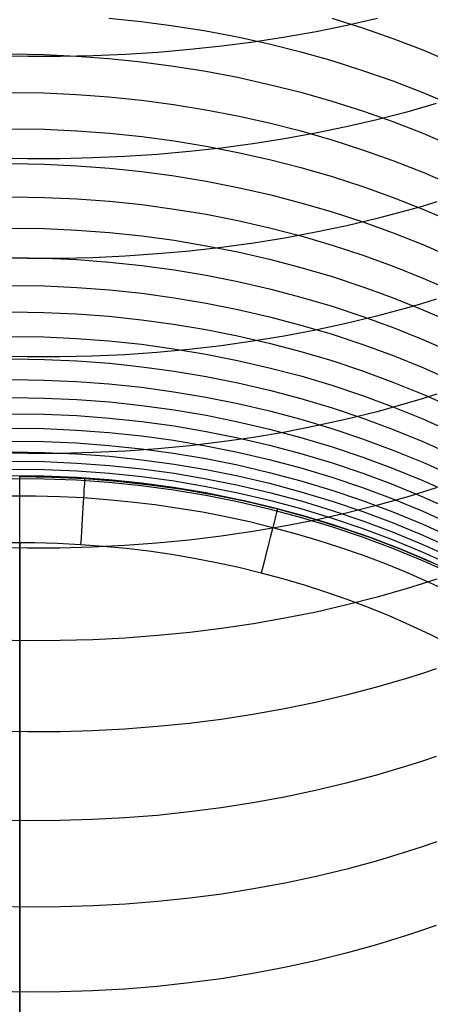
# Model space of a CAD drawing. Extents: x -383 to 1849, y -1185 to -529.
# Tile 706 of 870: x 1832 to 1838, y -1098 to -1083. Entities that reach past the tile are written whole.
import ezdxf

# ---------------------------------------------------------------- set-up
doc = ezdxf.new("R2010")
doc.units = 0
doc.layers.add('PREDEFINITO', color=7, linetype='CONTINUOUS')

msp = doc.modelspace()

# ---------------------------------------------------------------- linework, layer by layer
at = {"layer": 'PREDEFINITO'}
for p, q in [((1833.347, -1083.157, 606.621), (1833.836, -1083.207, 606.634)), ((1833.836, -1083.207, 606.634), (1834.324, -1083.271, 606.652)), ((1836.713, -1083.16, 608.154), (1837.177, -1083.306, 608.21)), ((1837.401, -1083.164, 653.097), (1836.942, -1083.268, 653.224)), ((1834.324, -1083.271, 606.652), (1834.809, -1083.349, 606.676)), ((1834.809, -1083.349, 606.676), (1835.29, -1083.441, 606.706)), ((1836.477, -1083.362, 653.339), (1836.007, -1083.445, 653.443)), ((1836.942, -1083.268, 653.224), (1836.477, -1083.362, 653.339)), ((1837.177, -1083.306, 608.21), (1837.635, -1083.465, 608.273)), ((1835.532, -1083.518, 653.536), (1835.053, -1083.581, 653.617)), ((1835.29, -1083.441, 606.706), (1835.769, -1083.547, 606.742)), ((1836.007, -1083.445, 653.443), (1835.532, -1083.518, 653.536)), ((1837.635, -1083.465, 608.273), (1838.087, -1083.638, 608.342)), ((1834.086, -1083.675, 653.745), (1833.598, -1083.706, 653.792)), ((1834.571, -1083.633, 653.686), (1834.086, -1083.675, 653.745)), ((1835.053, -1083.581, 653.617), (1834.571, -1083.633, 653.686)), ((1835.769, -1083.547, 606.742), (1836.243, -1083.666, 606.784)), ((1836.243, -1083.666, 606.784), (1836.712, -1083.799, 606.832)), ((1838.087, -1083.638, 608.342), (1838.532, -1083.825, 608.418)), ((1832.126, -1083.738, 653.864), (1831.634, -1083.729, 653.866)), ((1831.873, -1083.698, 605.3), (1832.365, -1083.706, 605.295)), ((1832.617, -1083.738, 653.851), (1832.126, -1083.738, 653.864)), ((1832.365, -1083.706, 605.295), (1832.856, -1083.729, 605.295)), ((1833.108, -1083.727, 653.827), (1832.617, -1083.738, 653.851)), ((1832.856, -1083.729, 605.295), (1833.347, -1083.765, 605.3)), ((1833.598, -1083.706, 653.792), (1833.108, -1083.727, 653.827)), ((1833.347, -1083.765, 605.3), (1833.836, -1083.815, 605.312)), ((1833.836, -1083.815, 605.312), (1834.324, -1083.88, 605.329)), ((1836.712, -1083.799, 606.832), (1837.176, -1083.946, 606.886)), ((1834.324, -1083.88, 605.329), (1834.809, -1083.958, 605.351)), ((1834.809, -1083.958, 605.351), (1835.291, -1084.05, 605.38)), ((1837.176, -1083.946, 606.886), (1837.634, -1084.106, 606.945)), ((1835.291, -1084.05, 605.38), (1835.769, -1084.157, 605.413)), ((1837.634, -1084.106, 606.945), (1838.086, -1084.281, 607.011)), ((1831.873, -1084.279, 603.968), (1832.365, -1084.287, 603.963)), ((1835.769, -1084.157, 605.413), (1836.243, -1084.277, 605.453)), ((1836.243, -1084.277, 605.453), (1836.712, -1084.411, 605.498)), ((1832.365, -1084.287, 603.963), (1832.857, -1084.309, 603.962)), ((1832.857, -1084.309, 603.962), (1833.347, -1084.346, 603.967)), ((1833.347, -1084.346, 603.967), (1833.837, -1084.396, 603.977)), ((1833.837, -1084.396, 603.977), (1834.324, -1084.461, 603.993)), ((1836.712, -1084.411, 605.498), (1837.176, -1084.559, 605.549)), ((1838.086, -1084.281, 607.011), (1838.531, -1084.468, 607.082)), ((1834.324, -1084.461, 603.993), (1834.809, -1084.54, 604.014)), ((1834.809, -1084.54, 604.014), (1835.291, -1084.633, 604.041)), ((1837.176, -1084.559, 605.549), (1837.634, -1084.72, 605.606)), ((1837.844, -1084.575, 651.634), (1837.391, -1084.692, 651.769)), ((1838.068, -1084.512, 651.561), (1837.844, -1084.575, 651.634)), ((1838.29, -1084.446, 651.486), (1838.068, -1084.512, 651.561)), ((1835.291, -1084.633, 604.041), (1835.769, -1084.74, 604.072)), ((1837.391, -1084.692, 651.769), (1836.932, -1084.799, 651.894)), ((1837.634, -1084.72, 605.606), (1838.086, -1084.896, 605.668)), ((1831.882, -1084.827, 602.624), (1832.373, -1084.835, 602.618)), ((1832.373, -1084.835, 602.618), (1832.864, -1084.857, 602.617)), ((1832.864, -1084.857, 602.617), (1833.355, -1084.894, 602.621)), ((1835.769, -1084.74, 604.072), (1836.243, -1084.861, 604.11)), ((1836.243, -1084.861, 604.11), (1836.712, -1084.995, 604.152)), ((1836.932, -1084.799, 651.894), (1836.467, -1084.895, 652.008)), ((1833.355, -1084.894, 602.621), (1833.843, -1084.945, 602.631)), ((1833.843, -1084.945, 602.631), (1834.33, -1085.01, 602.645)), ((1834.33, -1085.01, 602.645), (1834.815, -1085.09, 602.665)), ((1835.997, -1084.98, 652.11), (1835.522, -1085.055, 652.201)), ((1836.467, -1084.895, 652.008), (1835.997, -1084.98, 652.11)), ((1836.712, -1084.995, 604.152), (1837.176, -1085.144, 604.2)), ((1838.086, -1084.896, 605.668), (1838.531, -1085.085, 605.735)), ((1834.562, -1085.172, 652.349), (1834.077, -1085.215, 652.406)), ((1835.044, -1085.119, 652.28), (1834.562, -1085.172, 652.349)), ((1834.815, -1085.09, 602.665), (1835.296, -1085.184, 602.69)), ((1835.522, -1085.055, 652.201), (1835.044, -1085.119, 652.28)), ((1837.176, -1085.144, 604.2), (1837.635, -1085.307, 604.253)), ((1832.118, -1085.28, 652.524), (1831.626, -1085.27, 652.525)), ((1832.609, -1085.28, 652.511), (1832.118, -1085.28, 652.524)), ((1833.1, -1085.269, 652.487), (1832.609, -1085.28, 652.511)), ((1833.589, -1085.247, 652.452), (1833.1, -1085.269, 652.487)), ((1834.077, -1085.215, 652.406), (1833.589, -1085.247, 652.452)), ((1835.296, -1085.184, 602.69), (1835.774, -1085.292, 602.719)), ((1835.774, -1085.292, 602.719), (1836.247, -1085.414, 602.754)), ((1837.635, -1085.307, 604.253), (1838.086, -1085.484, 604.312)), ((1831.882, -1085.355, 601.272), (1832.374, -1085.363, 601.266)), ((1832.374, -1085.363, 601.266), (1832.865, -1085.386, 601.265)), ((1832.865, -1085.386, 601.265), (1833.355, -1085.423, 601.269)), ((1833.355, -1085.423, 601.269), (1833.844, -1085.474, 601.277)), ((1836.247, -1085.414, 602.754), (1836.716, -1085.55, 602.794)), ((1833.844, -1085.474, 601.277), (1834.331, -1085.54, 601.29)), ((1834.331, -1085.54, 601.29), (1834.815, -1085.619, 601.308)), ((1836.716, -1085.55, 602.794), (1837.18, -1085.7, 602.84)), ((1838.086, -1085.484, 604.312), (1838.531, -1085.674, 604.376)), ((1834.815, -1085.619, 601.308), (1835.296, -1085.714, 601.331)), ((1835.296, -1085.714, 601.331), (1835.774, -1085.822, 601.359)), ((1837.18, -1085.7, 602.84), (1837.637, -1085.864, 602.89)), ((1831.882, -1085.856, 599.912), (1832.373, -1085.864, 599.905)), ((1832.373, -1085.864, 599.905), (1832.864, -1085.886, 599.904)), ((1832.864, -1085.886, 599.904), (1833.355, -1085.923, 599.907)), ((1835.774, -1085.822, 601.359), (1836.247, -1085.945, 601.391)), ((1837.637, -1085.864, 602.89), (1838.089, -1086.042, 602.945)), ((1833.355, -1085.923, 599.907), (1833.843, -1085.974, 599.914)), ((1833.843, -1085.974, 599.914), (1834.33, -1086.04, 599.926)), ((1834.33, -1086.04, 599.926), (1834.815, -1086.12, 599.942)), ((1836.247, -1085.945, 601.391), (1836.716, -1086.082, 601.429)), ((1838.077, -1086.001, 650.201), (1837.853, -1086.065, 650.272)), ((1838.299, -1085.934, 650.127), (1838.077, -1086.001, 650.201)), ((1838.089, -1086.042, 602.945), (1838.533, -1086.235, 603.006)), ((1834.815, -1086.12, 599.942), (1835.296, -1086.215, 599.963)), ((1836.716, -1086.082, 601.429), (1837.18, -1086.233, 601.471)), ((1837.399, -1086.185, 650.405), (1836.94, -1086.294, 650.527)), ((1837.853, -1086.065, 650.272), (1837.399, -1086.185, 650.405)), ((1831.882, -1086.329, 598.541), (1832.373, -1086.336, 598.534)), ((1832.373, -1086.336, 598.534), (1832.864, -1086.359, 598.532)), ((1832.864, -1086.359, 598.532), (1833.355, -1086.396, 598.534)), ((1835.296, -1086.215, 599.963), (1835.774, -1086.324, 599.989)), ((1835.774, -1086.324, 599.989), (1836.247, -1086.447, 600.019)), ((1836.94, -1086.294, 650.527), (1836.474, -1086.392, 650.639)), ((1837.18, -1086.233, 601.471), (1837.638, -1086.398, 601.518)), ((1833.355, -1086.396, 598.534), (1833.843, -1086.447, 598.541)), ((1833.843, -1086.447, 598.541), (1834.33, -1086.513, 598.551)), ((1836.004, -1086.48, 650.739), (1835.528, -1086.556, 650.828)), ((1836.474, -1086.392, 650.639), (1836.004, -1086.48, 650.739)), ((1836.247, -1086.447, 600.019), (1836.716, -1086.585, 600.053)), ((1837.638, -1086.398, 601.518), (1838.089, -1086.577, 601.57)), ((1834.33, -1086.513, 598.551), (1834.815, -1086.594, 598.566)), ((1835.049, -1086.621, 650.906), (1834.566, -1086.676, 650.973)), ((1834.815, -1086.594, 598.566), (1835.296, -1086.689, 598.585)), ((1835.528, -1086.556, 650.828), (1835.049, -1086.621, 650.906)), ((1836.716, -1086.585, 600.053), (1837.18, -1086.737, 600.092)), ((1838.089, -1086.577, 601.57), (1838.534, -1086.77, 601.626)), ((1832.119, -1086.787, 651.145), (1831.626, -1086.777, 651.147)), ((1831.882, -1086.774, 597.159), (1832.374, -1086.782, 597.152)), ((1832.611, -1086.786, 651.133), (1832.119, -1086.787, 651.145)), ((1832.374, -1086.782, 597.152), (1832.865, -1086.804, 597.15)), ((1833.102, -1086.775, 651.109), (1832.611, -1086.786, 651.133)), ((1832.865, -1086.804, 597.15), (1833.355, -1086.841, 597.151)), ((1833.592, -1086.752, 651.075), (1833.102, -1086.775, 651.109)), ((1834.081, -1086.719, 651.03), (1833.592, -1086.752, 651.075)), ((1834.566, -1086.676, 650.973), (1834.081, -1086.719, 651.03)), ((1835.296, -1086.689, 598.585), (1835.774, -1086.798, 598.608)), ((1835.774, -1086.798, 598.608), (1836.247, -1086.922, 598.636)), ((1837.18, -1086.737, 600.092), (1837.637, -1086.903, 600.136)), ((1833.355, -1086.841, 597.151), (1833.844, -1086.893, 597.156)), ((1833.844, -1086.893, 597.156), (1834.331, -1086.959, 597.166)), ((1836.247, -1086.922, 598.636), (1836.716, -1087.06, 598.668)), ((1837.637, -1086.903, 600.136), (1838.089, -1087.083, 600.184)), ((1834.331, -1086.959, 597.166), (1834.815, -1087.04, 597.179)), ((1834.815, -1087.04, 597.179), (1835.296, -1087.135, 597.196)), ((1836.716, -1087.06, 598.668), (1837.18, -1087.213, 598.704)), ((1838.089, -1087.083, 600.184), (1838.533, -1087.277, 600.237)), ((1831.881, -1087.195, 595.762), (1832.373, -1087.202, 595.756)), ((1832.373, -1087.202, 595.756), (1832.864, -1087.225, 595.753)), ((1832.864, -1087.225, 595.753), (1833.354, -1087.262, 595.753)), ((1835.296, -1087.135, 597.196), (1835.774, -1087.245, 597.217)), ((1835.774, -1087.245, 597.217), (1836.247, -1087.37, 597.242)), ((1837.18, -1087.213, 598.704), (1837.637, -1087.38, 598.744)), ((1833.354, -1087.262, 595.753), (1833.843, -1087.313, 595.758)), ((1833.843, -1087.313, 595.758), (1834.33, -1087.38, 595.766)), ((1834.33, -1087.38, 595.766), (1834.814, -1087.461, 595.777)), ((1836.247, -1087.37, 597.242), (1836.716, -1087.509, 597.271)), ((1837.637, -1087.38, 598.744), (1838.089, -1087.561, 598.789)), ((1838.29, -1087.403, 648.747), (1838.068, -1087.471, 648.819)), ((1834.814, -1087.461, 595.777), (1835.296, -1087.557, 595.793)), ((1836.716, -1087.509, 597.271), (1837.18, -1087.662, 597.305)), ((1837.843, -1087.537, 648.888), (1837.39, -1087.659, 649.019)), ((1838.068, -1087.471, 648.819), (1837.843, -1087.537, 648.888)), ((1831.873, -1087.594, 594.352), (1832.365, -1087.602, 594.345)), ((1832.365, -1087.602, 594.345), (1832.857, -1087.624, 594.342)), ((1832.857, -1087.624, 594.342), (1833.347, -1087.66, 594.341)), ((1833.347, -1087.66, 594.341), (1833.837, -1087.712, 594.345)), ((1835.296, -1087.557, 595.793), (1835.773, -1087.667, 595.812)), ((1835.773, -1087.667, 595.812), (1836.247, -1087.792, 595.834)), ((1837.39, -1087.659, 649.019), (1836.931, -1087.771, 649.14)), ((1837.18, -1087.662, 597.305), (1837.638, -1087.829, 597.341)), ((1838.089, -1087.561, 598.789), (1838.533, -1087.756, 598.837)), ((1833.837, -1087.712, 594.345), (1834.324, -1087.778, 594.351)), ((1834.324, -1087.778, 594.351), (1834.809, -1087.859, 594.361)), ((1836.247, -1087.792, 595.834), (1836.716, -1087.931, 595.861)), ((1836.931, -1087.771, 649.14), (1836.465, -1087.871, 649.249)), ((1837.638, -1087.829, 597.341), (1838.089, -1088.011, 597.382)), ((1831.873, -1087.966, 592.927), (1832.365, -1087.973, 592.92)), ((1832.365, -1087.973, 592.92), (1832.857, -1087.995, 592.916)), ((1832.857, -1087.995, 592.916), (1833.348, -1088.032, 592.916)), ((1834.809, -1087.859, 594.361), (1835.291, -1087.955, 594.375)), ((1835.291, -1087.955, 594.375), (1835.769, -1088.065, 594.392)), ((1835.995, -1087.96, 649.347), (1835.52, -1088.038, 649.435)), ((1836.465, -1087.871, 649.249), (1835.995, -1087.96, 649.347)), ((1836.716, -1087.931, 595.861), (1837.179, -1088.085, 595.891)), ((1833.348, -1088.032, 592.916), (1833.837, -1088.083, 592.918)), ((1833.837, -1088.083, 592.918), (1834.324, -1088.15, 592.923)), ((1835.041, -1088.105, 649.512), (1834.558, -1088.161, 649.578)), ((1835.52, -1088.038, 649.435), (1835.041, -1088.105, 649.512)), ((1835.769, -1088.065, 594.392), (1836.243, -1088.19, 594.412)), ((1837.179, -1088.085, 595.891), (1837.637, -1088.253, 595.924)), ((1838.089, -1088.011, 597.382), (1838.533, -1088.207, 597.427)), ((1832.112, -1088.275, 649.748), (1831.62, -1088.265, 649.749)), ((1832.604, -1088.274, 649.735), (1832.112, -1088.275, 649.748)), ((1833.095, -1088.262, 649.712), (1832.604, -1088.274, 649.735)), ((1833.585, -1088.24, 649.678), (1833.095, -1088.262, 649.712)), ((1834.073, -1088.206, 649.633), (1833.585, -1088.24, 649.678)), ((1834.558, -1088.161, 649.578), (1834.073, -1088.206, 649.633)), ((1834.324, -1088.15, 592.923), (1834.809, -1088.231, 592.932)), ((1834.809, -1088.231, 592.932), (1835.291, -1088.327, 592.944)), ((1836.243, -1088.19, 594.412), (1836.712, -1088.33, 594.436)), ((1837.637, -1088.253, 595.924), (1838.089, -1088.436, 595.962)), ((1831.881, -1088.304, 591.499), (1832.372, -1088.311, 591.492)), ((1832.372, -1088.311, 591.492), (1832.864, -1088.333, 591.488)), ((1832.864, -1088.333, 591.488), (1833.354, -1088.37, 591.486)), ((1833.354, -1088.37, 591.486), (1833.843, -1088.422, 591.488)), ((1833.843, -1088.422, 591.488), (1834.33, -1088.488, 591.492)), ((1835.291, -1088.327, 592.944), (1835.769, -1088.437, 592.958)), ((1835.769, -1088.437, 592.958), (1836.243, -1088.562, 592.976)), ((1836.712, -1088.33, 594.436), (1837.176, -1088.484, 594.463)), ((1838.089, -1088.436, 595.962), (1838.533, -1088.633, 596.003)), ((1834.33, -1088.488, 591.492), (1834.814, -1088.57, 591.499)), ((1834.814, -1088.57, 591.499), (1835.295, -1088.666, 591.509)), ((1836.243, -1088.562, 592.976), (1836.712, -1088.702, 592.997)), ((1837.176, -1088.484, 594.463), (1837.635, -1088.653, 594.493)), ((1831.874, -1088.616, 590.105), (1832.366, -1088.623, 590.098)), ((1832.366, -1088.623, 590.098), (1832.858, -1088.644, 590.093)), ((1832.858, -1088.644, 590.093), (1833.348, -1088.681, 590.091)), ((1833.348, -1088.681, 590.091), (1833.838, -1088.733, 590.091)), ((1833.838, -1088.733, 590.091), (1834.325, -1088.799, 590.094)), ((1835.295, -1088.666, 591.509), (1835.773, -1088.777, 591.522)), ((1836.712, -1088.702, 592.997), (1837.176, -1088.857, 593.022)), ((1837.635, -1088.653, 594.493), (1838.086, -1088.836, 594.527)), ((1831.881, -1088.889, 588.722), (1832.373, -1088.896, 588.715)), ((1834.325, -1088.799, 590.094), (1834.81, -1088.881, 590.1)), ((1834.81, -1088.881, 590.1), (1835.292, -1088.977, 590.108)), ((1835.773, -1088.777, 591.522), (1836.247, -1088.903, 591.538)), ((1837.176, -1088.857, 593.022), (1837.635, -1089.026, 593.049)), ((1838.3, -1088.838, 647.33), (1838.078, -1088.908, 647.401)), ((1838.086, -1088.836, 594.527), (1838.531, -1089.033, 594.564)), ((1832.373, -1088.896, 588.715), (1832.864, -1088.917, 588.71)), ((1832.864, -1088.917, 588.71), (1833.354, -1088.954, 588.707)), ((1833.354, -1088.954, 588.707), (1833.843, -1089.006, 588.706)), ((1833.843, -1089.006, 588.706), (1834.33, -1089.073, 588.708)), ((1835.292, -1088.977, 590.108), (1835.77, -1089.088, 590.118)), ((1836.247, -1088.903, 591.538), (1836.716, -1089.044, 591.556)), ((1837.853, -1088.975, 647.469), (1837.4, -1089.101, 647.598)), ((1837.635, -1089.026, 593.049), (1838.087, -1089.21, 593.079)), ((1838.078, -1088.908, 647.401), (1837.853, -1088.975, 647.469)), ((1831.882, -1089.132, 587.343), (1832.373, -1089.139, 587.336)), ((1832.373, -1089.139, 587.336), (1832.864, -1089.161, 587.33)), ((1832.864, -1089.161, 587.33), (1833.354, -1089.198, 587.326)), ((1834.33, -1089.073, 588.708), (1834.814, -1089.155, 588.711)), ((1834.814, -1089.155, 588.711), (1835.296, -1089.252, 588.717)), ((1835.77, -1089.088, 590.118), (1836.244, -1089.214, 590.131)), ((1836.716, -1089.044, 591.556), (1837.179, -1089.199, 591.578)), ((1837.4, -1089.101, 647.598), (1836.941, -1089.215, 647.716)), ((1833.354, -1089.198, 587.326), (1833.843, -1089.249, 587.324)), ((1833.843, -1089.249, 587.324), (1834.33, -1089.316, 587.324)), ((1834.33, -1089.316, 587.324), (1834.815, -1089.398, 587.326)), ((1835.296, -1089.252, 588.717), (1835.773, -1089.363, 588.725)), ((1836.476, -1089.317, 647.824), (1836.006, -1089.409, 647.921)), ((1836.244, -1089.214, 590.131), (1836.713, -1089.355, 590.147)), ((1836.941, -1089.215, 647.716), (1836.476, -1089.317, 647.824)), ((1837.179, -1089.199, 591.578), (1837.637, -1089.369, 591.602)), ((1838.087, -1089.21, 593.079), (1838.532, -1089.408, 593.113)), ((1831.873, -1089.351, 585.948), (1832.365, -1089.357, 585.941)), ((1832.365, -1089.357, 585.941), (1832.856, -1089.379, 585.935)), ((1832.856, -1089.379, 585.935), (1833.347, -1089.415, 585.93)), ((1833.347, -1089.415, 585.93), (1833.837, -1089.467, 585.927)), ((1833.837, -1089.467, 585.927), (1834.324, -1089.533, 585.926)), ((1834.815, -1089.398, 587.326), (1835.296, -1089.495, 587.33)), ((1836.006, -1089.409, 647.921), (1835.531, -1089.489, 648.007)), ((1835.773, -1089.363, 588.725), (1836.247, -1089.49, 588.736)), ((1836.713, -1089.355, 590.147), (1837.177, -1089.51, 590.165)), ((1837.637, -1089.369, 591.602), (1838.089, -1089.553, 591.629)), ((1831.873, -1089.546, 584.471), (1832.365, -1089.552, 584.463)), ((1832.365, -1089.552, 584.463), (1832.857, -1089.574, 584.457)), ((1832.857, -1089.574, 584.457), (1833.348, -1089.61, 584.451)), ((1833.348, -1089.61, 584.451), (1833.837, -1089.661, 584.447)), ((1834.57, -1089.615, 648.148), (1834.084, -1089.661, 648.203)), ((1834.324, -1089.533, 585.926), (1834.809, -1089.615, 585.926)), ((1835.052, -1089.557, 648.083), (1834.57, -1089.615, 648.148)), ((1834.809, -1089.615, 585.926), (1835.291, -1089.712, 585.927)), ((1835.531, -1089.489, 648.007), (1835.052, -1089.557, 648.083)), ((1835.296, -1089.495, 587.33), (1835.774, -1089.607, 587.336)), ((1835.774, -1089.607, 587.336), (1836.247, -1089.733, 587.343)), ((1836.247, -1089.49, 588.736), (1836.716, -1089.631, 588.748)), ((1836.716, -1089.631, 588.748), (1837.179, -1089.787, 588.763)), ((1837.177, -1089.51, 590.165), (1837.635, -1089.681, 590.186)), ((1838.089, -1089.553, 591.629), (1838.533, -1089.752, 591.659)), ((1832.124, -1089.734, 648.317), (1831.632, -1089.724, 648.32)), ((1831.882, -1089.71, 582.981), (1832.373, -1089.716, 582.974)), ((1832.616, -1089.732, 648.304), (1832.124, -1089.734, 648.317)), ((1832.373, -1089.716, 582.974), (1832.864, -1089.738, 582.967)), ((1833.107, -1089.72, 648.281), (1832.616, -1089.732, 648.304)), ((1832.864, -1089.738, 582.967), (1833.355, -1089.774, 582.961)), ((1833.597, -1089.696, 648.247), (1833.107, -1089.72, 648.281)), ((1833.355, -1089.774, 582.961), (1833.843, -1089.826, 582.956)), ((1834.084, -1089.661, 648.203), (1833.597, -1089.696, 648.247)), ((1833.837, -1089.661, 584.447), (1834.324, -1089.728, 584.445)), ((1834.324, -1089.728, 584.445), (1834.809, -1089.81, 584.443)), ((1835.291, -1089.712, 585.927), (1835.769, -1089.823, 585.931)), ((1836.247, -1089.733, 587.343), (1836.716, -1089.875, 587.353)), ((1837.635, -1089.681, 590.186), (1838.087, -1089.865, 590.209)), ((1831.883, -1089.85, 581.494), (1832.374, -1089.856, 581.486)), ((1832.374, -1089.856, 581.486), (1832.865, -1089.877, 581.478)), ((1832.865, -1089.877, 581.478), (1833.355, -1089.914, 581.472)), ((1833.355, -1089.914, 581.472), (1833.844, -1089.965, 581.466)), ((1833.843, -1089.826, 582.956), (1834.33, -1089.893, 582.952)), ((1834.33, -1089.893, 582.952), (1834.815, -1089.975, 582.949)), ((1834.809, -1089.81, 584.443), (1835.291, -1089.906, 584.443)), ((1835.291, -1089.906, 584.443), (1835.769, -1090.018, 584.444)), ((1835.769, -1089.823, 585.931), (1836.243, -1089.95, 585.936)), ((1836.716, -1089.875, 587.353), (1837.179, -1090.031, 587.364)), ((1837.179, -1089.787, 588.763), (1837.637, -1089.958, 588.78)), ((1838.087, -1089.865, 590.209), (1838.532, -1090.065, 590.235)), ((1831.873, -1090.064, 578.458), (1832.365, -1090.069, 578.45)), ((1831.882, -1089.967, 580.015), (1832.373, -1089.972, 580.006)), ((1832.365, -1090.069, 578.45), (1832.857, -1090.09, 578.442)), ((1832.373, -1089.972, 580.006), (1832.864, -1089.993, 579.999)), ((1832.864, -1089.993, 579.999), (1833.355, -1090.03, 579.991)), ((1833.355, -1090.03, 579.991), (1833.843, -1090.081, 579.985)), ((1833.844, -1089.965, 581.466), (1834.331, -1090.032, 581.461)), ((1834.331, -1090.032, 581.461), (1834.815, -1090.114, 581.457)), ((1834.815, -1089.975, 582.949), (1835.296, -1090.071, 582.947)), ((1835.296, -1090.071, 582.947), (1835.774, -1090.183, 582.946)), ((1835.769, -1090.018, 584.444), (1836.243, -1090.144, 584.447)), ((1836.243, -1089.95, 585.936), (1836.712, -1090.091, 585.942)), ((1837.179, -1090.031, 587.364), (1837.637, -1090.202, 587.378)), ((1837.637, -1089.958, 588.78), (1838.089, -1090.143, 588.8)), ((1832.364, -1090.118, 576.236), (1831.872, -1090.113, 576.245)), ((1832.492, -1090.089, 575.188), (1832, -1090.082, 575.188)), ((1832.492, -1090.089, 0.688), (1832, -1090.082, 0.688)), ((1832, -1119.95, 575.188), (1832, -1090.082, 575.188)), ((1832, -1090.082, 287.438), (1832.492, -1090.089, 287.438)), ((1832.856, -1090.138, 576.227), (1832.364, -1090.118, 576.236)), ((1832.984, -1090.112, 575.188), (1832.492, -1090.089, 575.188)), ((1832.984, -1090.112, 0.688), (1832.492, -1090.089, 0.688)), ((1832.492, -1090.089, 287.438), (1832.984, -1090.112, 287.438)), ((1833.347, -1090.173, 576.216), (1832.856, -1090.138, 576.227)), ((1832.857, -1090.09, 578.442), (1833.348, -1090.125, 578.434)), ((1833.475, -1090.15, 575.188), (1832.984, -1090.112, 575.188)), ((1833.475, -1090.15, 0.688), (1832.984, -1090.112, 0.688)), ((1832.984, -1090.112, 287.438), (1833.475, -1090.15, 287.438)), ((1833.836, -1090.223, 576.204), (1833.347, -1090.173, 576.216)), ((1833.348, -1090.125, 578.434), (1833.837, -1090.176, 578.425)), ((1833.964, -1090.204, 575.188), (1833.475, -1090.15, 575.188)), ((1833.964, -1090.204, 0.688), (1833.475, -1090.15, 0.688)), ((1833.475, -1090.15, 287.438), (1833.964, -1090.204, 287.438)), ((1834.323, -1090.289, 576.191), (1833.836, -1090.223, 576.204)), ((1833.837, -1090.176, 578.425), (1834.324, -1090.243, 578.417)), ((1833.843, -1090.081, 579.985), (1834.33, -1090.148, 579.978)), ((1834.452, -1090.272, 575.188), (1833.964, -1090.204, 575.188)), ((1834.452, -1090.272, 0.688), (1833.964, -1090.204, 0.688)), ((1833.964, -1090.204, 287.438), (1834.452, -1090.272, 287.438)), ((1834.33, -1090.148, 579.978), (1834.815, -1090.229, 579.972)), ((1834.815, -1090.114, 581.457), (1835.297, -1090.211, 581.453)), ((1835.297, -1090.211, 581.453), (1835.774, -1090.323, 581.45)), ((1835.774, -1090.183, 582.946), (1836.247, -1090.31, 582.947)), ((1836.243, -1090.144, 584.447), (1836.713, -1090.286, 584.45)), ((1836.712, -1090.091, 585.942), (1837.176, -1090.247, 585.95)), ((1837.637, -1090.202, 587.378), (1838.089, -1090.388, 587.393)), ((1838.089, -1090.143, 588.8), (1838.533, -1090.343, 588.821)), ((1832.239, -1090.376, -0.019), (1831.877, -1090.375, -0.019)), ((1832.601, -1090.386, -0.019), (1832.239, -1090.376, -0.019)), ((1834.808, -1090.369, 576.177), (1834.323, -1090.289, 576.191)), ((1834.324, -1090.243, 578.417), (1834.809, -1090.324, 578.409)), ((1834.936, -1090.356, 575.188), (1834.452, -1090.272, 575.188)), ((1834.936, -1090.356, 0.688), (1834.452, -1090.272, 0.688)), ((1834.452, -1090.272, 287.438), (1834.936, -1090.356, 287.438)), ((1835.29, -1090.465, 576.162), (1834.808, -1090.369, 576.177)), ((1834.809, -1090.324, 578.409), (1835.291, -1090.42, 578.401)), ((1834.815, -1090.229, 579.972), (1835.296, -1090.326, 579.967)), ((1835.417, -1090.455, 575.188), (1834.936, -1090.356, 575.188)), ((1835.417, -1090.455, 0.688), (1834.936, -1090.356, 0.688)), ((1834.936, -1090.356, 287.438), (1835.417, -1090.455, 287.438)), ((1835.296, -1090.326, 579.967), (1835.774, -1090.438, 579.962)), ((1835.774, -1090.323, 581.45), (1836.248, -1090.45, 581.448)), ((1836.247, -1090.31, 582.947), (1836.716, -1090.452, 582.948)), ((1836.713, -1090.286, 584.45), (1837.177, -1090.442, 584.455)), ((1837.176, -1090.247, 585.95), (1837.634, -1090.419, 585.96)), ((1838.068, -1090.322, 645.961), (1837.844, -1090.391, 646.028)), ((1838.29, -1090.251, 645.891), (1838.068, -1090.322, 645.961)), ((1832.962, -1090.404, -0.019), (1832.601, -1090.386, -0.019)), ((1833.323, -1090.431, -0.019), (1832.962, -1090.404, -0.019)), ((1833.683, -1090.466, -0.019), (1833.323, -1090.431, -0.019)), ((1834.042, -1090.509, -0.019), (1833.683, -1090.466, -0.019)), ((1834.401, -1090.561, -0.019), (1834.042, -1090.509, -0.019)), ((1835.768, -1090.575, 576.147), (1835.29, -1090.465, 576.162)), ((1835.291, -1090.42, 578.401), (1835.769, -1090.531, 578.393)), ((1835.894, -1090.569, 575.188), (1835.417, -1090.455, 575.188)), ((1835.894, -1090.569, 0.688), (1835.417, -1090.455, 0.688)), ((1835.417, -1090.455, 287.438), (1835.894, -1090.569, 287.438)), ((1835.774, -1090.438, 579.962), (1836.247, -1090.565, 579.957)), ((1836.248, -1090.45, 581.448), (1836.716, -1090.592, 581.447)), ((1836.716, -1090.452, 582.948), (1837.18, -1090.609, 582.95)), ((1837.39, -1090.518, 646.154), (1836.931, -1090.635, 646.27)), ((1837.177, -1090.442, 584.455), (1837.635, -1090.614, 584.462)), ((1837.844, -1090.391, 646.028), (1837.39, -1090.518, 646.154)), ((1837.634, -1090.419, 585.96), (1838.086, -1090.604, 585.971)), ((1838.089, -1090.388, 587.393), (1838.533, -1090.589, 587.41)), ((1834.758, -1090.621, -0.019), (1834.401, -1090.561, -0.019)), ((1835.114, -1090.69, -0.019), (1834.758, -1090.621, -0.019)), ((1836.242, -1090.701, 576.13), (1835.768, -1090.575, 576.147)), ((1835.769, -1090.531, 578.393), (1836.243, -1090.658, 578.385)), ((1836.367, -1090.698, 575.188), (1835.894, -1090.569, 575.188)), ((1836.367, -1090.698, 0.688), (1835.894, -1090.569, 0.688)), ((1835.894, -1090.569, 287.438), (1836.367, -1090.698, 287.438)), ((1836.243, -1090.658, 578.385), (1836.712, -1090.799, 578.377)), ((1836.247, -1090.565, 579.957), (1836.716, -1090.707, 579.953)), ((1836.931, -1090.635, 646.27), (1836.465, -1090.739, 646.375)), ((1836.716, -1090.592, 581.447), (1837.18, -1090.749, 581.447)), ((1837.18, -1090.609, 582.95), (1837.637, -1090.78, 582.954)), ((1837.635, -1090.614, 584.462), (1838.087, -1090.8, 584.47)), ((1838.086, -1090.604, 585.971), (1838.531, -1090.805, 585.984)), ((1835.468, -1090.767, -0.019), (1835.114, -1090.69, -0.019)), ((1835.82, -1090.853, -0.019), (1835.468, -1090.767, -0.019)), ((1836.465, -1090.739, 646.375), (1835.995, -1090.832, 646.47)), ((1836.712, -1090.841, 576.112), (1836.242, -1090.701, 576.13)), ((1836.834, -1090.843, 575.188), (1836.367, -1090.698, 575.188)), ((1836.834, -1090.843, 0.688), (1836.367, -1090.698, 0.688)), ((1836.367, -1090.698, 287.438), (1836.834, -1090.843, 287.438)), ((1836.712, -1090.799, 578.377), (1837.176, -1090.955, 578.369)), ((1836.716, -1090.707, 579.953), (1837.18, -1090.864, 579.95)), ((1837.18, -1090.749, 581.447), (1837.638, -1090.921, 581.447)), ((1837.637, -1090.78, 582.954), (1838.089, -1090.967, 582.958)), ((1838.087, -1090.8, 584.47), (1838.532, -1091.001, 584.479)), ((1835.52, -1090.913, 646.555), (1835.041, -1090.983, 646.629)), ((1835.995, -1090.832, 646.47), (1835.52, -1090.913, 646.555)), ((1836.166, -1090.945, -0.019), (1835.82, -1090.853, -0.019)), ((1836.509, -1091.047, -0.019), (1836.166, -1090.945, -0.019)), ((1837.176, -1090.996, 576.093), (1836.712, -1090.841, 576.112)), ((1837.297, -1091.002, 575.188), (1836.834, -1090.843, 575.188)), ((1837.297, -1091.002, 0.688), (1836.834, -1090.843, 0.688)), ((1836.834, -1090.843, 287.438), (1837.297, -1091.002, 287.438)), ((1837.176, -1090.955, 578.369), (1837.635, -1091.126, 578.362)), ((1837.18, -1090.864, 579.95), (1837.637, -1091.035, 579.947)), ((1837.638, -1090.921, 581.447), (1838.089, -1091.107, 581.448)), ((1838.089, -1090.967, 582.958), (1838.533, -1091.168, 582.964)), ((1832.228, -1091.083, -0.312), (1831.882, -1091.082, -0.312)), ((1832, -1091.082, -0.312), (1832, -1118.95, -0.312)), ((1832.573, -1091.093, -0.312), (1832.228, -1091.083, -0.312)), ((1832.918, -1091.11, -0.312), (1832.573, -1091.093, -0.312)), ((1833.263, -1091.135, -0.312), (1832.918, -1091.11, -0.312)), ((1834.073, -1091.089, 646.747), (1833.585, -1091.124, 646.79)), ((1834.558, -1091.042, 646.693), (1834.073, -1091.089, 646.747)), ((1835.041, -1090.983, 646.629), (1834.558, -1091.042, 646.693)), ((1836.85, -1091.156, -0.019), (1836.509, -1091.047, -0.019)), ((1837.634, -1091.167, 576.073), (1837.176, -1090.996, 576.093)), ((1837.753, -1091.177, 575.188), (1837.297, -1091.002, 575.188)), ((1837.753, -1091.177, 0.688), (1837.297, -1091.002, 0.688)), ((1837.297, -1091.002, 287.438), (1837.753, -1091.177, 287.438)), ((1837.637, -1091.035, 579.947), (1838.089, -1091.222, 579.944)), ((1838.089, -1091.107, 581.448), (1838.534, -1091.309, 581.45)), ((1832.112, -1091.162, 646.858), (1831.62, -1091.152, 646.86)), ((1832.604, -1091.161, 646.845), (1832.112, -1091.162, 646.858)), ((1833.095, -1091.148, 646.823), (1832.604, -1091.161, 646.845)), ((1833.585, -1091.124, 646.79), (1833.095, -1091.148, 646.823)), ((1833.607, -1091.169, -0.312), (1833.263, -1091.135, -0.312)), ((1833.95, -1091.21, -0.312), (1833.607, -1091.169, -0.312)), ((1834.292, -1091.259, -0.312), (1833.95, -1091.21, -0.312)), ((1834.632, -1091.317, -0.312), (1834.292, -1091.259, -0.312)), ((1837.189, -1091.274, -0.019), (1836.85, -1091.156, -0.019)), ((1838.086, -1091.352, 576.052), (1837.634, -1091.167, 576.073)), ((1837.635, -1091.126, 578.362), (1838.086, -1091.313, 578.354)), ((1838.202, -1091.368, 575.188), (1837.753, -1091.177, 575.188)), ((1838.202, -1091.368, 0.688), (1837.753, -1091.177, 0.688)), ((1837.753, -1091.177, 287.438), (1838.202, -1091.368, 287.438)), ((1838.089, -1091.222, 579.944), (1838.533, -1091.424, 579.942)), ((1834.971, -1091.382, -0.312), (1834.632, -1091.317, -0.312)), ((1835.309, -1091.456, -0.312), (1834.971, -1091.382, -0.312)), ((1837.524, -1091.401, -0.019), (1837.189, -1091.274, -0.019)), ((1837.856, -1091.536, -0.019), (1837.524, -1091.401, -0.019)), ((1838.086, -1091.313, 578.354), (1838.531, -1091.513, 578.347)), ((1838.531, -1091.551, 576.031), (1838.086, -1091.352, 576.052)), ((1835.645, -1091.538, -0.312), (1835.309, -1091.456, -0.312)), ((1835.974, -1091.626, -0.312), (1835.645, -1091.538, -0.312)), ((1838.184, -1091.68, -0.019), (1837.856, -1091.536, -0.019)), ((1836.301, -1091.722, -0.312), (1835.974, -1091.626, -0.312)), ((1838.077, -1091.702, 644.486), (1837.853, -1091.772, 644.552)), ((1838.3, -1091.63, 644.418), (1838.077, -1091.702, 644.486)), ((1838.509, -1091.832, -0.019), (1838.184, -1091.68, -0.019)), ((1836.625, -1091.826, -0.312), (1836.301, -1091.722, -0.312)), ((1836.947, -1091.939, -0.312), (1836.625, -1091.826, -0.312)), ((1837.853, -1091.772, 644.552), (1837.4, -1091.902, 644.675)), ((1837.4, -1091.902, 644.675), (1836.94, -1092.02, 644.788)), ((1837.265, -1092.059, -0.312), (1836.947, -1091.939, -0.312)), ((1836.475, -1092.127, 644.892), (1836.004, -1092.221, 644.985)), ((1836.94, -1092.02, 644.788), (1836.475, -1092.127, 644.892)), ((1837.581, -1092.187, -0.312), (1837.265, -1092.059, -0.312)), ((1835.529, -1092.304, 645.068), (1835.049, -1092.376, 645.141)), ((1836.004, -1092.221, 644.985), (1835.529, -1092.304, 645.068)), ((1837.892, -1092.324, -0.312), (1837.581, -1092.187, -0.312)), ((1834.567, -1092.435, 645.203), (1834.081, -1092.483, 645.256)), ((1835.049, -1092.376, 645.141), (1834.567, -1092.435, 645.203)), ((1838.2, -1092.468, -0.312), (1837.892, -1092.324, -0.312)), ((1832.119, -1092.56, 645.366), (1831.627, -1092.55, 645.369)), ((1832.611, -1092.558, 645.354), (1832.119, -1092.56, 645.366)), ((1833.103, -1092.545, 645.331), (1832.611, -1092.558, 645.354)), ((1833.593, -1092.52, 645.299), (1833.103, -1092.545, 645.331)), ((1834.081, -1092.483, 645.256), (1833.593, -1092.52, 645.299)), ((1838.504, -1092.621, -0.312), (1838.2, -1092.468, -0.312)), ((1838.289, -1092.986, 642.926), (1838.067, -1093.06, 642.993)), ((1837.843, -1093.131, 643.057), (1837.39, -1093.264, 643.178)), ((1838.067, -1093.06, 642.993), (1837.843, -1093.131, 643.057)), ((1837.39, -1093.264, 643.178), (1836.931, -1093.385, 643.289)), ((1836.466, -1093.493, 643.39), (1835.996, -1093.59, 643.482)), ((1836.931, -1093.385, 643.289), (1836.466, -1093.493, 643.39)), ((1835.996, -1093.59, 643.482), (1835.522, -1093.675, 643.563)), ((1835.043, -1093.748, 643.635), (1834.561, -1093.809, 643.697)), ((1835.522, -1093.675, 643.563), (1835.043, -1093.748, 643.635)), ((1832.117, -1093.937, 643.858), (1831.626, -1093.928, 643.86)), ((1832.609, -1093.935, 643.845), (1832.117, -1093.937, 643.858)), ((1833.099, -1093.921, 643.823), (1832.609, -1093.935, 643.845)), ((1833.589, -1093.896, 643.79), (1833.099, -1093.921, 643.823)), ((1834.076, -1093.858, 643.748), (1833.589, -1093.896, 643.79)), ((1834.561, -1093.809, 643.697), (1834.076, -1093.858, 643.748)), ((1838.067, -1094.384, 641.469), (1837.843, -1094.456, 641.532)), ((1838.289, -1094.308, 641.404), (1838.067, -1094.384, 641.469)), ((1837.843, -1094.456, 641.532), (1837.39, -1094.591, 641.651)), ((1837.39, -1094.591, 641.651), (1836.931, -1094.714, 641.76)), ((1836.466, -1094.825, 641.859), (1835.996, -1094.924, 641.948)), ((1836.931, -1094.714, 641.76), (1836.466, -1094.825, 641.859)), ((1835.996, -1094.924, 641.948), (1835.522, -1095.01, 642.028)), ((1835.043, -1095.085, 642.098), (1834.561, -1095.147, 642.159)), ((1835.522, -1095.01, 642.028), (1835.043, -1095.085, 642.098)), ((1832.118, -1095.279, 642.318), (1831.626, -1095.269, 642.32)), ((1832.609, -1095.276, 642.305), (1832.118, -1095.279, 642.318)), ((1833.099, -1095.262, 642.283), (1832.609, -1095.276, 642.305)), ((1833.589, -1095.236, 642.251), (1833.099, -1095.262, 642.283)), ((1834.076, -1095.198, 642.21), (1833.589, -1095.236, 642.251)), ((1834.561, -1095.147, 642.159), (1834.076, -1095.198, 642.21)), ((1838.078, -1095.673, 639.915), (1837.854, -1095.746, 639.976)), ((1838.301, -1095.596, 639.851), (1838.078, -1095.673, 639.915)), ((1837.854, -1095.746, 639.976), (1837.401, -1095.884, 640.092)), ((1836.942, -1096.009, 640.198), (1836.477, -1096.122, 640.295)), ((1837.401, -1095.884, 640.092), (1836.942, -1096.009, 640.198)), ((1836.477, -1096.122, 640.295), (1836.007, -1096.222, 640.383)), ((1835.532, -1096.31, 640.461), (1835.053, -1096.386, 640.53)), ((1836.007, -1096.222, 640.383), (1835.532, -1096.31, 640.461)), ((1834.571, -1096.45, 640.589), (1834.085, -1096.501, 640.639)), ((1835.053, -1096.386, 640.53), (1834.571, -1096.45, 640.589)), ((1832.125, -1096.585, 640.746), (1831.633, -1096.575, 640.749)), ((1832.617, -1096.582, 640.733), (1832.125, -1096.585, 640.746)), ((1833.108, -1096.567, 640.711), (1832.617, -1096.582, 640.733)), ((1833.598, -1096.54, 640.68), (1833.108, -1096.567, 640.711)), ((1834.085, -1096.501, 640.639), (1833.598, -1096.54, 640.68)), ((1838.29, -1096.861, 638.281), (1838.067, -1096.939, 638.343)), ((1837.843, -1097.014, 638.403), (1837.39, -1097.154, 638.516)), ((1838.067, -1096.939, 638.343), (1837.843, -1097.014, 638.403)), ((1837.39, -1097.154, 638.516), (1836.931, -1097.281, 638.62)), ((1836.931, -1097.281, 638.62), (1836.466, -1097.396, 638.715)), ((1835.996, -1097.498, 638.801), (1835.522, -1097.588, 638.877)), ((1836.466, -1097.396, 638.715), (1835.996, -1097.498, 638.801)), ((1835.522, -1097.588, 638.877), (1835.043, -1097.665, 638.944)), ((1834.076, -1097.782, 639.051), (1833.589, -1097.822, 639.091)), ((1834.561, -1097.729, 639.002), (1834.076, -1097.782, 639.051)), ((1835.043, -1097.665, 638.944), (1834.561, -1097.729, 639.002)), ((1832.118, -1097.867, 639.156), (1831.626, -1097.858, 639.159)), ((1832.609, -1097.864, 639.143), (1832.118, -1097.867, 639.156)), ((1833.1, -1097.849, 639.122), (1832.609, -1097.864, 639.143)), ((1833.589, -1097.822, 639.091), (1833.1, -1097.849, 639.122))]:
    msp.add_line(p, q, dxfattribs=at)
at = {"layer": 'PREDEFINITO', "extrusion": (-0.998099, 0.06163, 4.78736e-11)}
msp.add_arc((976.073, 0.688, -1896.68), 1, 179.9957, 269.9957, dxfattribs=at)
at = {"layer": 'PREDEFINITO', "extrusion": (-0.968771, 0.247956, -1.15666e-10)}
msp.add_arc((602.291, 0.688, -2048.974), 1, 180.0007, 270.0007, dxfattribs=at)

doc.saveas('drawing.dxf')
